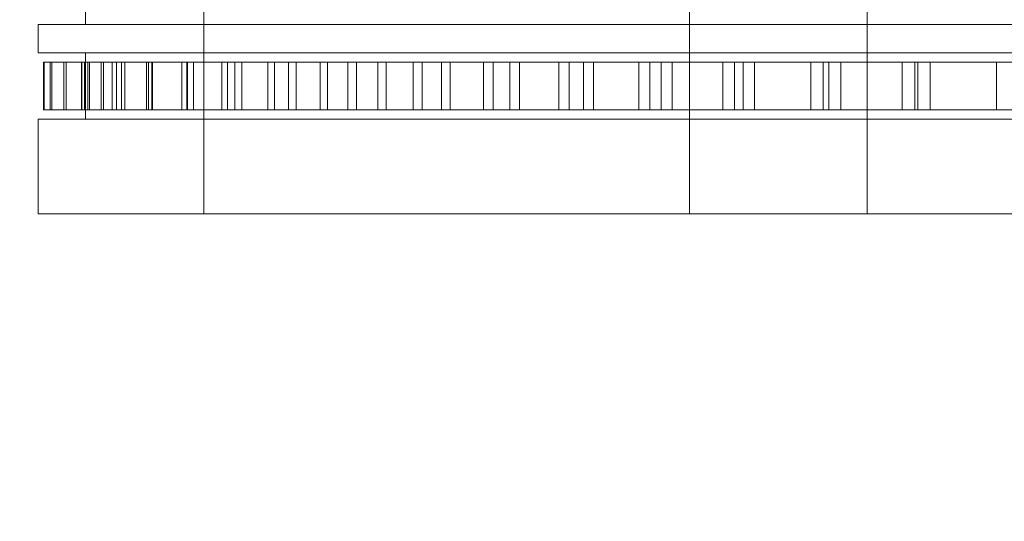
# Model space of a CAD drawing. Header units: millimetres. Extents: x -4738 to 65662, y -68080 to 6847.
# Tile 596 of 656: x 24136 to 24344, y -19725 to -19619. Entities that reach past the tile are written whole.
import ezdxf

# ---------------------------------------------------------------- set-up
doc = ezdxf.new("R2010")
doc.units = ezdxf.units.MM
doc.layers.add('COTAS_O', color=1, linetype='Continuous', lineweight=0)
doc.layers.add('superior_briquetadora', color=7, linetype='Continuous', lineweight=0)
doc.dimstyles.new('R19_100', dxfattribs={"dimtxt": 250, "dimasz": 150, "dimexe": 150, "dimexo": 80, "dimgap": 100, "dimtad": 1, "dimtih": 1, "dimtoh": 1, "dimdsep": 46, "dimcen": 0.09, "dimadec": 0, "dimazin": 0, "dimtfac": 1, "dimtdec": 4, "dimtofl": 0, "dimtmove": 0, "dimatfit": 3, "dimfxl": 1, "dimtolj": 1, "dimtzin": 0, "dimarcsym": 0})

# ---------------------------------------------------------------- blocks, each defined once
blk = doc.blocks.new('DIM_R30_40')
at = {"layer": 'COTAS_O'}
for p, q in [((23750.07, -19480), (23750.07, -20380)), ((25950.07, -19480), (25950.07, -20380)), ((23750.07, -20380), (23900.07, -20335)), ((25950.07, -20380), (25800.07, -20335)), ((23750.07, -20380), (25950.07, -20380)), ((23750.07, -20380), (23900.07, -20425)), ((25950.07, -20380), (25800.07, -20425))]:
    blk.add_line(p, q, dxfattribs=at)
blk.add_text('2200 O', height=250, dxfattribs=at).set_placement((24850.07, -20280))

msp = doc.modelspace()

# ---------------------------------------------------------------- linework, layer by layer
at = {"layer": 'superior_briquetadora'}
for p, q in [((24175.067, -19660), (24175.067, -19510)), ((24277.567, -19660), (24277.567, -19510)), ((24315.067, -19660), (24315.067, -19510)), ((24150.067, -19620), (24150.067, -19606)), ((24140.067, -19620), (24140.704, -19620)), ((24140.067, -19620), (24140.067, -19626)), ((24140.704, -19620), (24142.613, -19620)), ((24142.613, -19620), (24145.784, -19620)), ((24145.784, -19620), (24150.206, -19620)), ((24150.067, -19620), (24150.71, -19620)), ((24150.206, -19620), (24155.86, -19620)), ((24150.71, -19620), (24152.634, -19620)), ((24152.634, -19620), (24155.832, -19620)), ((24155.832, -19620), (24160.29, -19620)), ((24155.86, -19620), (24162.723, -19620)), ((24160.29, -19620), (24165.988, -19620)), ((24162.723, -19620), (24170.767, -19620)), ((24165.988, -19620), (24172.904, -19620)), ((24170.767, -19620), (24179.959, -19620)), ((24172.904, -19620), (24181.006, -19620)), ((24179.959, -19620), (24190.26, -19620)), ((24181.006, -19620), (24190.26, -19620)), ((24190.26, -19620), (24200.627, -19620)), ((24190.26, -19620), (24201.629, -19620)), ((24200.627, -19620), (24212.061, -19620)), ((24201.629, -19620), (24214.019, -19620)), ((24212.061, -19620), (24224.516, -19620)), ((24214.019, -19620), (24227.379, -19620)), ((24224.516, -19620), (24237.935, -19620)), ((24227.379, -19620), (24241.654, -19620)), ((24237.935, -19620), (24252.264, -19620)), ((24241.654, -19620), (24256.786, -19620)), ((24252.264, -19620), (24267.439, -19620)), ((24256.786, -19620), (24272.711, -19620)), ((24267.439, -19620), (24283.396, -19620)), ((24272.711, -19620), (24289.366, -19620)), ((24283.396, -19620), (24300.067, -19620)), ((24289.366, -19620), (24306.681, -19620)), ((24300.067, -19620), (24317.381, -19620)), ((24306.681, -19620), (24324.585, -19620)), ((24317.381, -19620), (24335.262, -19620)), ((24324.585, -19620), (24343.004, -19620)), ((24335.262, -19620), (24353.636, -19620)), ((24343.004, -19620), (24361.864, -19620)), ((24140.067, -19626), (24140.704, -19626)), ((24140.704, -19626), (24142.613, -19626)), ((24142.613, -19626), (24145.784, -19626)), ((24145.784, -19626), (24150.206, -19626)), ((24150.067, -19626), (24150.71, -19626)), ((24150.067, -19640), (24150.067, -19626)), ((24150.206, -19626), (24155.86, -19626)), ((24150.71, -19626), (24152.634, -19626)), ((24152.634, -19626), (24155.832, -19626)), ((24155.832, -19626), (24160.29, -19626)), ((24155.86, -19626), (24162.723, -19626)), ((24160.29, -19626), (24165.988, -19626)), ((24162.723, -19626), (24170.767, -19626)), ((24165.988, -19626), (24172.904, -19626)), ((24170.767, -19626), (24179.959, -19626)), ((24172.904, -19626), (24181.006, -19626)), ((24179.959, -19626), (24190.26, -19626)), ((24181.006, -19626), (24190.26, -19626)), ((24190.26, -19626), (24200.627, -19626)), ((24190.26, -19626), (24201.629, -19626)), ((24200.627, -19626), (24212.061, -19626)), ((24201.629, -19626), (24214.019, -19626)), ((24212.061, -19626), (24224.516, -19626)), ((24214.019, -19626), (24227.379, -19626)), ((24224.516, -19626), (24237.935, -19626)), ((24227.379, -19626), (24241.654, -19626)), ((24237.935, -19626), (24252.264, -19626)), ((24241.654, -19626), (24256.786, -19626)), ((24252.264, -19626), (24267.439, -19626)), ((24256.786, -19626), (24272.711, -19626)), ((24267.439, -19626), (24283.396, -19626)), ((24272.711, -19626), (24289.366, -19626)), ((24283.396, -19626), (24300.067, -19626)), ((24289.366, -19626), (24306.681, -19626)), ((24300.067, -19626), (24317.381, -19626)), ((24306.681, -19626), (24324.585, -19626)), ((24317.381, -19626), (24335.262, -19626)), ((24324.585, -19626), (24343.004, -19626)), ((24335.262, -19626), (24353.636, -19626)), ((24343.004, -19626), (24361.864, -19626)), ((24141.208, -19628), (24141.309, -19628)), ((24142.607, -19628), (24141.208, -19628)), ((24141.208, -19638), (24141.208, -19628)), ((24141.309, -19628), (24142.909, -19628)), ((24141.309, -19638), (24141.309, -19628)), ((24145.498, -19628), (24142.607, -19628)), ((24142.607, -19638), (24142.607, -19628)), ((24142.909, -19628), (24146, -19628)), ((24142.909, -19638), (24142.909, -19628)), ((24149.868, -19628), (24145.498, -19628)), ((24145.498, -19638), (24145.498, -19628)), ((24146, -19628), (24150.568, -19628)), ((24146, -19638), (24146, -19628)), ((24150.567, -19628), (24149.204, -19628)), ((24149.204, -19628), (24149.303, -19628)), ((24149.204, -19638), (24149.204, -19628)), ((24149.303, -19628), (24150.861, -19628)), ((24149.303, -19638), (24149.303, -19628)), ((24155.696, -19628), (24149.868, -19628)), ((24149.868, -19638), (24149.868, -19628)), ((24153.383, -19628), (24150.567, -19628)), ((24150.568, -19628), (24156.589, -19628)), ((24150.568, -19638), (24150.568, -19628)), ((24150.861, -19628), (24153.872, -19628)), ((24150.861, -19638), (24150.861, -19628)), ((24157.64, -19628), (24153.383, -19628)), ((24153.383, -19638), (24153.383, -19628)), ((24153.872, -19628), (24158.322, -19628)), ((24153.872, -19638), (24153.872, -19628)), ((24162.953, -19628), (24155.696, -19628)), ((24155.696, -19638), (24155.696, -19628)), ((24156.589, -19628), (24164.036, -19628)), ((24156.589, -19638), (24156.589, -19628)), ((24163.317, -19628), (24157.64, -19628)), ((24157.64, -19638), (24157.64, -19628)), ((24158.322, -19628), (24164.187, -19628)), ((24158.322, -19638), (24158.322, -19628)), ((24171.603, -19628), (24162.953, -19628)), ((24162.953, -19638), (24162.953, -19628)), ((24170.386, -19628), (24163.317, -19628)), ((24163.317, -19638), (24163.317, -19628)), ((24164.036, -19628), (24172.871, -19628)), ((24164.036, -19638), (24164.036, -19628)), ((24164.187, -19628), (24171.441, -19628)), ((24164.187, -19638), (24164.187, -19628)), ((24178.813, -19628), (24170.386, -19628)), ((24170.386, -19638), (24170.386, -19628)), ((24171.441, -19628), (24180.047, -19628)), ((24171.441, -19638), (24171.441, -19628)), ((24181.606, -19628), (24171.603, -19628)), ((24171.603, -19638), (24171.603, -19628)), ((24172.871, -19628), (24183.052, -19628)), ((24172.871, -19638), (24172.871, -19628)), ((24188.557, -19628), (24178.813, -19628)), ((24178.813, -19638), (24178.813, -19628)), ((24180.047, -19628), (24189.965, -19628)), ((24180.047, -19638), (24180.047, -19628)), ((24192.912, -19628), (24181.606, -19628)), ((24181.606, -19638), (24181.606, -19628)), ((24183.052, -19628), (24194.529, -19628)), ((24183.052, -19638), (24183.052, -19628)), ((24199.57, -19628), (24188.557, -19628)), ((24188.557, -19638), (24188.557, -19628)), ((24189.965, -19628), (24201.145, -19628)), ((24189.965, -19638), (24189.965, -19628)), ((24205.467, -19628), (24192.912, -19628)), ((24192.912, -19638), (24192.912, -19628)), ((24194.529, -19628), (24207.247, -19628)), ((24194.529, -19638), (24194.529, -19628)), ((24211.8, -19628), (24199.57, -19628)), ((24199.57, -19638), (24199.57, -19628)), ((24201.145, -19628), (24213.534, -19628)), ((24201.145, -19638), (24201.145, -19628)), ((24219.209, -19628), (24205.467, -19628)), ((24205.467, -19638), (24205.467, -19628)), ((24207.247, -19628), (24221.144, -19628)), ((24207.247, -19638), (24207.247, -19628)), ((24225.186, -19628), (24211.8, -19628)), ((24211.8, -19638), (24211.8, -19628)), ((24213.534, -19628), (24227.071, -19628)), ((24213.534, -19638), (24213.534, -19628)), ((24234.072, -19628), (24219.209, -19628)), ((24219.209, -19638), (24219.209, -19628)), ((24221.144, -19628), (24236.152, -19628)), ((24221.144, -19638), (24221.144, -19628)), ((24239.664, -19628), (24225.186, -19628)), ((24225.186, -19638), (24225.186, -19628)), ((24227.071, -19628), (24241.691, -19628)), ((24227.071, -19638), (24227.071, -19628)), ((24249.984, -19628), (24234.072, -19628)), ((24234.072, -19638), (24234.072, -19628)), ((24236.152, -19628), (24252.199, -19628)), ((24236.152, -19638), (24236.152, -19628)), ((24255.164, -19628), (24239.664, -19628)), ((24239.664, -19638), (24239.664, -19628)), ((24241.691, -19628), (24257.322, -19628)), ((24241.691, -19638), (24241.691, -19628)), ((24266.867, -19628), (24249.984, -19628)), ((24249.984, -19638), (24249.984, -19628)), ((24252.199, -19628), (24269.207, -19628)), ((24252.199, -19638), (24252.199, -19628)), ((24271.61, -19628), (24255.164, -19628)), ((24255.164, -19638), (24255.164, -19628)), ((24257.322, -19628), (24273.889, -19628)), ((24257.322, -19638), (24257.322, -19628)), ((24284.64, -19628), (24266.867, -19628)), ((24266.867, -19638), (24266.867, -19628)), ((24269.207, -19628), (24287.093, -19628)), ((24269.207, -19638), (24269.207, -19628)), ((24288.922, -19628), (24271.61, -19628)), ((24271.61, -19638), (24271.61, -19628)), ((24273.889, -19628), (24291.312, -19628)), ((24273.889, -19638), (24273.889, -19628)), ((24303.215, -19628), (24284.64, -19628)), ((24284.64, -19638), (24284.64, -19628)), ((24287.093, -19628), (24305.77, -19628)), ((24287.093, -19638), (24287.093, -19628)), ((24307.017, -19628), (24288.922, -19628)), ((24288.922, -19638), (24288.922, -19628)), ((24291.312, -19628), (24309.506, -19628)), ((24291.312, -19638), (24291.312, -19628)), ((24322.504, -19628), (24303.215, -19628)), ((24303.215, -19638), (24303.215, -19628)), ((24305.77, -19628), (24325.147, -19628)), ((24305.77, -19638), (24305.77, -19628)), ((24325.807, -19628), (24307.017, -19628)), ((24307.017, -19638), (24307.017, -19628)), ((24309.506, -19628), (24328.381, -19628)), ((24309.506, -19638), (24309.506, -19628)), ((24342.412, -19628), (24322.504, -19628)), ((24322.504, -19638), (24322.504, -19628)), ((24325.147, -19628), (24345.131, -19628)), ((24325.147, -19638), (24325.147, -19628)), ((24345.199, -19628), (24325.807, -19628)), ((24325.807, -19638), (24325.807, -19628)), ((24328.381, -19628), (24347.848, -19628)), ((24328.381, -19638), (24328.381, -19628)), ((24362.843, -19628), (24342.412, -19628)), ((24342.412, -19638), (24342.412, -19628)), ((24142.607, -19638), (24141.208, -19638)), ((24141.208, -19638), (24141.309, -19638)), ((24141.309, -19638), (24142.909, -19638)), ((24145.498, -19638), (24142.607, -19638)), ((24142.909, -19638), (24146, -19638)), ((24149.868, -19638), (24145.498, -19638)), ((24146, -19638), (24150.568, -19638)), ((24149.204, -19638), (24149.303, -19638)), ((24150.567, -19638), (24149.204, -19638)), ((24149.303, -19638), (24150.861, -19638)), ((24155.696, -19638), (24149.868, -19638)), ((24153.383, -19638), (24150.567, -19638)), ((24150.568, -19638), (24156.589, -19638)), ((24150.861, -19638), (24153.872, -19638)), ((24157.64, -19638), (24153.383, -19638)), ((24153.872, -19638), (24158.322, -19638)), ((24162.953, -19638), (24155.696, -19638)), ((24156.589, -19638), (24164.036, -19638)), ((24163.317, -19638), (24157.64, -19638)), ((24158.322, -19638), (24164.187, -19638)), ((24171.603, -19638), (24162.953, -19638)), ((24170.386, -19638), (24163.317, -19638)), ((24164.036, -19638), (24172.871, -19638)), ((24164.187, -19638), (24171.441, -19638)), ((24178.813, -19638), (24170.386, -19638)), ((24171.441, -19638), (24180.047, -19638)), ((24181.606, -19638), (24171.603, -19638)), ((24172.871, -19638), (24183.052, -19638)), ((24188.557, -19638), (24178.813, -19638)), ((24180.047, -19638), (24189.965, -19638)), ((24192.912, -19638), (24181.606, -19638)), ((24183.052, -19638), (24194.529, -19638)), ((24199.57, -19638), (24188.557, -19638)), ((24189.965, -19638), (24201.145, -19638)), ((24205.467, -19638), (24192.912, -19638)), ((24194.529, -19638), (24207.247, -19638)), ((24211.8, -19638), (24199.57, -19638)), ((24201.145, -19638), (24213.534, -19638)), ((24219.209, -19638), (24205.467, -19638)), ((24207.247, -19638), (24221.144, -19638)), ((24225.186, -19638), (24211.8, -19638)), ((24213.534, -19638), (24227.071, -19638)), ((24234.072, -19638), (24219.209, -19638)), ((24221.144, -19638), (24236.152, -19638)), ((24239.664, -19638), (24225.186, -19638)), ((24227.071, -19638), (24241.691, -19638)), ((24249.984, -19638), (24234.072, -19638)), ((24236.152, -19638), (24252.199, -19638)), ((24255.164, -19638), (24239.664, -19638)), ((24241.691, -19638), (24257.322, -19638)), ((24266.867, -19638), (24249.984, -19638)), ((24252.199, -19638), (24269.207, -19638)), ((24271.61, -19638), (24255.164, -19638)), ((24257.322, -19638), (24273.889, -19638)), ((24284.64, -19638), (24266.867, -19638)), ((24269.207, -19638), (24287.093, -19638)), ((24288.922, -19638), (24271.61, -19638)), ((24273.889, -19638), (24291.312, -19638)), ((24303.215, -19638), (24284.64, -19638)), ((24287.093, -19638), (24305.77, -19638)), ((24307.017, -19638), (24288.922, -19638)), ((24291.312, -19638), (24309.506, -19638)), ((24322.504, -19638), (24303.215, -19638)), ((24305.77, -19638), (24325.147, -19638)), ((24325.807, -19638), (24307.017, -19638)), ((24309.506, -19638), (24328.381, -19638)), ((24342.412, -19638), (24322.504, -19638)), ((24325.147, -19638), (24345.131, -19638)), ((24345.199, -19638), (24325.807, -19638)), ((24328.381, -19638), (24347.848, -19638)), ((24362.843, -19638), (24342.412, -19638)), ((24140.067, -19640), (24140.704, -19640)), ((24140.067, -19640), (24140.067, -19660)), ((24140.704, -19640), (24142.613, -19640)), ((24142.613, -19640), (24145.784, -19640)), ((24145.784, -19640), (24150.206, -19640)), ((24150.067, -19640), (24150.71, -19640)), ((24150.206, -19640), (24155.86, -19640)), ((24150.71, -19640), (24152.634, -19640)), ((24152.634, -19640), (24155.832, -19640)), ((24155.832, -19640), (24160.29, -19640)), ((24155.86, -19640), (24162.723, -19640)), ((24160.29, -19640), (24165.988, -19640)), ((24162.723, -19640), (24170.767, -19640)), ((24165.988, -19640), (24172.904, -19640)), ((24170.767, -19640), (24179.959, -19640)), ((24172.904, -19640), (24181.006, -19640)), ((24179.959, -19640), (24190.26, -19640)), ((24181.006, -19640), (24190.26, -19640)), ((24190.26, -19640), (24200.627, -19640)), ((24190.26, -19640), (24201.629, -19640)), ((24200.627, -19640), (24212.061, -19640)), ((24201.629, -19640), (24214.019, -19640)), ((24212.061, -19640), (24224.516, -19640)), ((24214.019, -19640), (24227.379, -19640)), ((24224.516, -19640), (24237.935, -19640)), ((24227.379, -19640), (24241.654, -19640)), ((24237.935, -19640), (24252.264, -19640)), ((24241.654, -19640), (24256.786, -19640)), ((24252.264, -19640), (24267.439, -19640)), ((24256.786, -19640), (24272.711, -19640)), ((24267.439, -19640), (24283.396, -19640)), ((24272.711, -19640), (24289.366, -19640)), ((24283.396, -19640), (24300.067, -19640)), ((24289.366, -19640), (24306.681, -19640)), ((24300.067, -19640), (24317.381, -19640)), ((24306.681, -19640), (24324.585, -19640)), ((24317.381, -19640), (24335.262, -19640)), ((24324.585, -19640), (24343.004, -19640)), ((24335.262, -19640), (24353.636, -19640)), ((24343.004, -19640), (24361.864, -19640)), ((24140.067, -19660), (24140.704, -19660)), ((24140.704, -19660), (24142.613, -19660)), ((24142.613, -19660), (24145.784, -19660)), ((24145.784, -19660), (24150.206, -19660)), ((24150.206, -19660), (24155.86, -19660)), ((24155.86, -19660), (24162.723, -19660)), ((24162.723, -19660), (24170.767, -19660)), ((24170.767, -19660), (24179.959, -19660)), ((24177.903, -19660), (24175.067, -19660)), ((24186.18, -19660), (24177.903, -19660)), ((24179.959, -19660), (24190.26, -19660)), ((24199.227, -19660), (24186.18, -19660)), ((24190.26, -19660), (24201.629, -19660)), ((24215.988, -19660), (24199.227, -19660)), ((24201.629, -19660), (24214.019, -19660)), ((24214.019, -19660), (24227.379, -19660)), ((24235.105, -19660), (24215.988, -19660)), ((24227.379, -19660), (24241.654, -19660)), ((24255.03, -19660), (24235.105, -19660)), ((24241.654, -19660), (24256.786, -19660)), ((24274.147, -19660), (24255.03, -19660)), ((24256.786, -19660), (24272.711, -19660)), ((24272.711, -19660), (24289.366, -19660)), ((24290.908, -19660), (24274.147, -19660)), ((24280.403, -19660), (24277.567, -19660)), ((24288.68, -19660), (24280.403, -19660)), ((24301.727, -19660), (24288.68, -19660)), ((24289.366, -19660), (24306.681, -19660)), ((24303.955, -19660), (24290.908, -19660)), ((24318.488, -19660), (24301.727, -19660)), ((24312.232, -19660), (24303.955, -19660)), ((24306.681, -19660), (24324.585, -19660)), ((24315.067, -19660), (24312.232, -19660)), ((24337.605, -19660), (24318.488, -19660)), ((24324.585, -19660), (24343.004, -19660)), ((24357.53, -19660), (24337.605, -19660)), ((24343.004, -19660), (24361.864, -19660))]:
    msp.add_line(p, q, dxfattribs=at)

# ---------------------------------------------------------------- dimensions: what is measured, and where the dimension line sits
at = {"layer": 'COTAS_O'}
dim = msp.add_aligned_dim(p1=(23750.067, -19480), p2=(25950.067, -19480), distance=-900, text='<> O', dimstyle='R19_100', dxfattribs=at)
dim.commit()
dim.dimension.update_dxf_attribs({"geometry": 'DIM_R30_40', "text_midpoint": (24850.067, -20380)})

doc.saveas('drawing.dxf')
